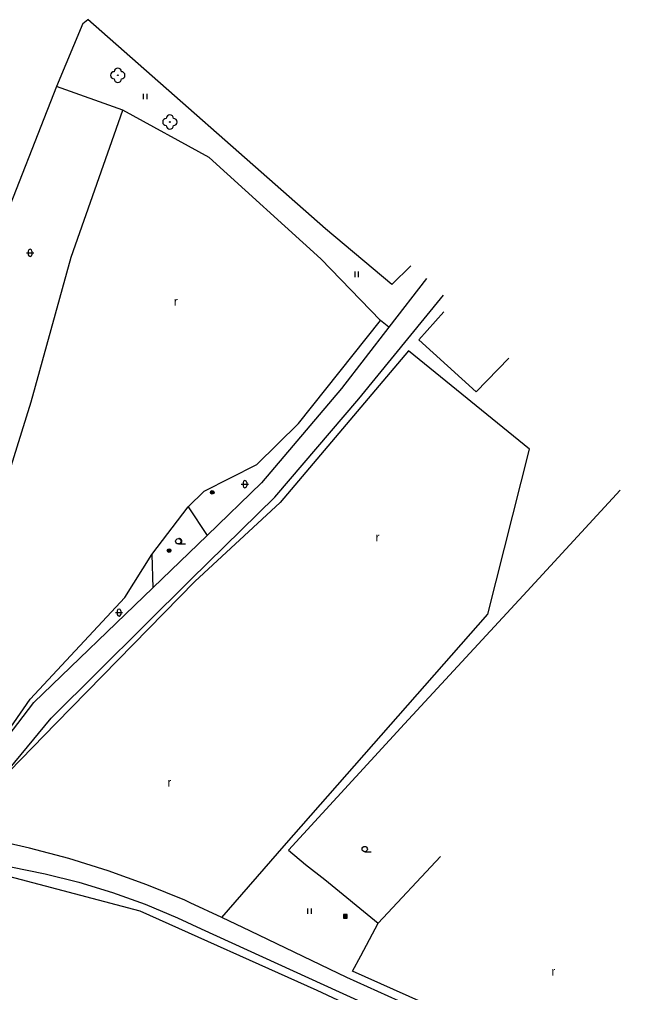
# Model space of a CAD drawing. Extents: x -538441 to -536770, y -1181008 to -1179809.
# Drawn here: x -537652.5 to -537568, y -1180299.6 to -1180164 of the extents above; entities that cross this region are included whole.
import ezdxf

# ---------------------------------------------------------------- set-up
doc = ezdxf.new("R2010")
doc.units = 0
for name, color, linetype in [('Vrstva 10', 7, 'Continuous'), ('Vrstva 11', 7, 'Continuous'), ('Vrstva 21', 7, 'Continuous'), ('Vrstva 22', 7, 'Continuous'), ('Vrstva 23', 7, 'Continuous'), ('Vrstva 25', 7, 'Continuous'), ('Vrstva 36', 7, 'Continuous'), ('Vrstva 7', 7, 'Continuous'), ('Vrstva 8', 7, 'Continuous')]:
    doc.layers.add(name, color=color, linetype=linetype)

msp = doc.modelspace()

# ---------------------------------------------------------------- linework, layer by layer
at = {"layer": 'Vrstva 10'}
for p, q in [((-537651.745, -1180279.304), (-537655.81, -1180278.38)), ((-537651.142, -1180279.441), (-537651.745, -1180279.304)), ((-537645.627, -1180280.92), (-537651.142, -1180279.441)), ((-537640.178, -1180282.63), (-537645.627, -1180280.92)), ((-537634.806, -1180284.567), (-537640.178, -1180282.63)), ((-537629.52, -1180286.729), (-537634.806, -1180284.567)), ((-537639.585, -1180285.633), (-537635.005, -1180287.283)), ((-537628.739, -1180287.087), (-537629.52, -1180286.729)), ((-537627.24, -1180290.69), (-537608.03, -1180299.46)), ((-537606.97, -1180297.48), (-537620.374, -1180291.017)), ((-537568.01, -1180314.99), (-537606.97, -1180297.48)), ((-537608.03, -1180299.46), (-537569.18, -1180317.01))]:
    msp.add_line(p, q, dxfattribs=at)
for points in [[(-537658.55, -1180281.34), (-537653.735, -1180282.061), (-537648.962, -1180283.019)], [(-537648.962, -1180283.019), (-537644.241, -1180284.21), (-537639.585, -1180285.633)], [(-537635.005, -1180287.283), (-537630.512, -1180289.157), (-537627.24, -1180290.69)], [(-537620.374, -1180291.017), (-537624.33, -1180289.11), (-537628.739, -1180287.087)]]:
    msp.add_lwpolyline(points, dxfattribs=at)
at = {"layer": 'Vrstva 11'}
for p, q in [((-537595.86, -1180200.09), (-537601.085, -1180206.868)), ((-537605.27, -1180216.86), (-537593.51, -1180202.4)), ((-537601.085, -1180206.868), (-537607.67, -1180215.41)), ((-537607.67, -1180215.41), (-537618.84, -1180228.57)), ((-537616.99, -1180230.56), (-537605.27, -1180216.86)), ((-537618.84, -1180228.57), (-537626.38, -1180235.89)), ((-537628.66, -1180242.02), (-537616.99, -1180230.56)), ((-537626.38, -1180235.89), (-537633.94, -1180243.18)), ((-537648.11, -1180261.33), (-537628.66, -1180242.02)), ((-537650.52, -1180259.16), (-537633.94, -1180243.18)), ((-537659.19, -1180270.5), (-537650.52, -1180259.16)), ((-537655.87, -1180270.71), (-537648.11, -1180261.33))]:
    msp.add_line(p, q, dxfattribs=at)
at = {"layer": 'Vrstva 21'}
for p, q in [((-537629.03, -1180231.89), (-537626.38, -1180235.89)), ((-537634.08, -1180238.55), (-537633.94, -1180243.18))]:
    msp.add_line(p, q, dxfattribs=at)
at = {"layer": 'Vrstva 22'}
for centre in [(-537638.832, -1180171.786), (-537631.582, -1180178.296)]:
    msp.add_circle(centre, 0.05, dxfattribs=at)
for centre, start, end in [((-537638.832, -1180171.286), 0, 180), ((-537639.332, -1180171.786), 90, 270), ((-537638.832, -1180172.286), 180, 0), ((-537638.332, -1180171.786), 270, 90), ((-537632.082, -1180178.296), 90, 270), ((-537631.582, -1180177.796), 0, 180), ((-537631.082, -1180178.296), 270, 90), ((-537631.582, -1180178.796), 180, 0)]:
    msp.add_arc(centre, 0.5, start, end, dxfattribs=at)
at = {"layer": 'Vrstva 23'}
for p, q in [((-537638.11, -1180176.64), (-537647.35, -1180173.37)), ((-537645.31, -1180197.14), (-537638.11, -1180176.64)), ((-537626.09, -1180183.24), (-537638.11, -1180176.64)), ((-537610.56, -1180197.36), (-537626.09, -1180183.24)), ((-537650.9, -1180217.27), (-537645.31, -1180197.14)), ((-537602.25, -1180205.97), (-537610.56, -1180197.36)), ((-537613.67, -1180220.32), (-537602.25, -1180205.97)), ((-537601.085, -1180206.868), (-537602.25, -1180205.97)), ((-537598.36, -1180210.18), (-537616.25, -1180231.29)), ((-537581.53, -1180223.86), (-537598.36, -1180210.18)), ((-537655.24, -1180231.15), (-537650.9, -1180217.27)), ((-537619.48, -1180226.01), (-537613.67, -1180220.32)), ((-537587.3, -1180246.84), (-537581.53, -1180223.86)), ((-537626.83, -1180229.74), (-537619.48, -1180226.01)), ((-537629.03, -1180231.89), (-537626.83, -1180229.74)), ((-537634.08, -1180238.55), (-537629.03, -1180231.89)), ((-537616.25, -1180231.29), (-537628.13, -1180242.33)), ((-537637.84, -1180244.56), (-537634.08, -1180238.55)), ((-537628.13, -1180242.33), (-537647.43, -1180262.04)), ((-537651.02, -1180258.7), (-537637.84, -1180244.56)), ((-537615.69, -1180279.16), (-537587.3, -1180246.84)), ((-537659.19, -1180270.5), (-537651.02, -1180258.7)), ((-537647.43, -1180262.04), (-537655.87, -1180270.71)), ((-537624.33, -1180289.11), (-537615.69, -1180279.16)), ((-537605.002, -1180294.44), (-537602.6, -1180289.92)), ((-537606.15, -1180296.6), (-537605.002, -1180294.44)), ((-537574.5, -1180310.7), (-537606.15, -1180296.6))]:
    msp.add_line(p, q, dxfattribs=at)
at = {"layer": 'Vrstva 25'}
for points in [[(-537607.4, -1180289.205), (-537606.9, -1180289.205), (-537606.9, -1180288.705), (-537607.4, -1180288.705)], [(-537607.35, -1180289.155), (-537606.95, -1180289.155), (-537606.95, -1180288.755), (-537607.35, -1180288.755)], [(-537607.3, -1180289.105), (-537607, -1180289.105), (-537607, -1180288.805), (-537607.3, -1180288.805)], [(-537607.25, -1180289.055), (-537607.05, -1180289.055), (-537607.05, -1180288.855), (-537607.25, -1180288.855)], [(-537607.2, -1180289.005), (-537607.1, -1180289.005), (-537607.1, -1180288.905), (-537607.2, -1180288.905)]]:
    msp.add_lwpolyline(points, close=True, dxfattribs=at)
for centre, radius in [((-537625.68, -1180229.895), 0.25), ((-537625.68, -1180229.895), 0.2), ((-537625.68, -1180229.895), 0.15), ((-537625.68, -1180229.895), 0.1), ((-537625.68, -1180229.895), 0.05), ((-537631.69, -1180238), 0.25), ((-537631.69, -1180238), 0.2), ((-537631.69, -1180238), 0.15), ((-537631.69, -1180238), 0.1), ((-537631.69, -1180238), 0.05)]:
    msp.add_circle(centre, radius, dxfattribs=at)
at = {"layer": 'Vrstva 36'}
for p, q in [((-537635.249, -1180175.099), (-537635.249, -1180174.349)), ((-537634.749, -1180175.099), (-537634.749, -1180174.349)), ((-537651.542, -1180196.532), (-537650.542, -1180196.532)), ((-537651.292, -1180196.282), (-537651.292, -1180196.782)), ((-537650.792, -1180196.282), (-537650.792, -1180196.782)), ((-537605.808, -1180199.895), (-537605.808, -1180199.145)), ((-537605.308, -1180199.895), (-537605.308, -1180199.145)), ((-537621.634, -1180228.747), (-537620.634, -1180228.747)), ((-537621.384, -1180228.497), (-537621.384, -1180228.997)), ((-537620.884, -1180228.497), (-537620.884, -1180228.997)), ((-537630.401, -1180237.082), (-537629.401, -1180237.082)), ((-537639.161, -1180246.643), (-537638.161, -1180246.643)), ((-537638.911, -1180246.393), (-537638.911, -1180246.893)), ((-537638.411, -1180246.393), (-537638.411, -1180246.893)), ((-537604.453, -1180279.961), (-537603.578, -1180279.961)), ((-537612.385, -1180288.613), (-537612.385, -1180287.863)), ((-537611.885, -1180288.613), (-537611.885, -1180287.863))]:
    msp.add_line(p, q, dxfattribs=at)
for centre in [(-537630.401, -1180236.707), (-537604.453, -1180279.586)]:
    msp.add_circle(centre, 0.375, dxfattribs=at)
for centre, radius, start, end in [((-537651.042, -1180196.282), 0.25, 0, 180), ((-537651.042, -1180196.782), 0.25, 180, 0), ((-537621.134, -1180228.497), 0.25, 0, 180), ((-537621.134, -1180228.997), 0.25, 180, 0), ((-537630.276, -1180236.707), 0.375, 260.40593, 99.59406), ((-537638.661, -1180246.393), 0.25, 0, 180), ((-537638.661, -1180246.893), 0.25, 180, 0)]:
    msp.add_arc(centre, radius, start, end, dxfattribs=at)
at = {"layer": 'Vrstva 7'}
for p, q in [((-537609.9, -1180193.18), (-537643, -1180164.01)), ((-537643.7, -1180164.57), (-537647.35, -1180173.37)), ((-537647.35, -1180173.37), (-537656.82, -1180197.43)), ((-537600.679, -1180200.929), (-537609.9, -1180193.18)), ((-537598.03, -1180198.35), (-537600.679, -1180200.929)), ((-537596.92, -1180208.62), (-537593.45, -1180204.72)), ((-537588.93, -1180215.91), (-537596.92, -1180208.62)), ((-537584.398, -1180211.219), (-537588.93, -1180215.91)), ((-537581.84, -1180243.64), (-537568.9, -1180229.607)), ((-537598.9, -1180262.14), (-537581.84, -1180243.64)), ((-537615.06, -1180279.73), (-537598.9, -1180262.14)), ((-537615.06, -1180279.73), (-537612.68, -1180281.72)), ((-537602.6, -1180289.92), (-537593.926, -1180280.638)), ((-537635.72, -1180288.22), (-537656.78, -1180282.68)), ((-537610.03, -1180283.85), (-537602.6, -1180289.92)), ((-537611.08, -1180299.31), (-537635.72, -1180288.22)), ((-537574.29, -1180316.33), (-537611.08, -1180299.31))]:
    msp.add_line(p, q, dxfattribs=at)
at = {"layer": 'Vrstva 8'}
for p, q in [((-537643.7, -1180164.57), (-537643, -1180164.01)), ((-537612.68, -1180281.72), (-537610.03, -1180283.85))]:
    msp.add_line(p, q, dxfattribs=at)

# ---------------------------------------------------------------- texts
at = {"layer": 'Vrstva 36'}
for p in [(-537631.023, -1180203.899), (-537602.936, -1180236.725), (-537631.914, -1180270.888), (-537578.468, -1180297.224)]:
    msp.add_text('r', height=1.2, dxfattribs=at).set_placement(p)

doc.saveas('drawing.dxf')
